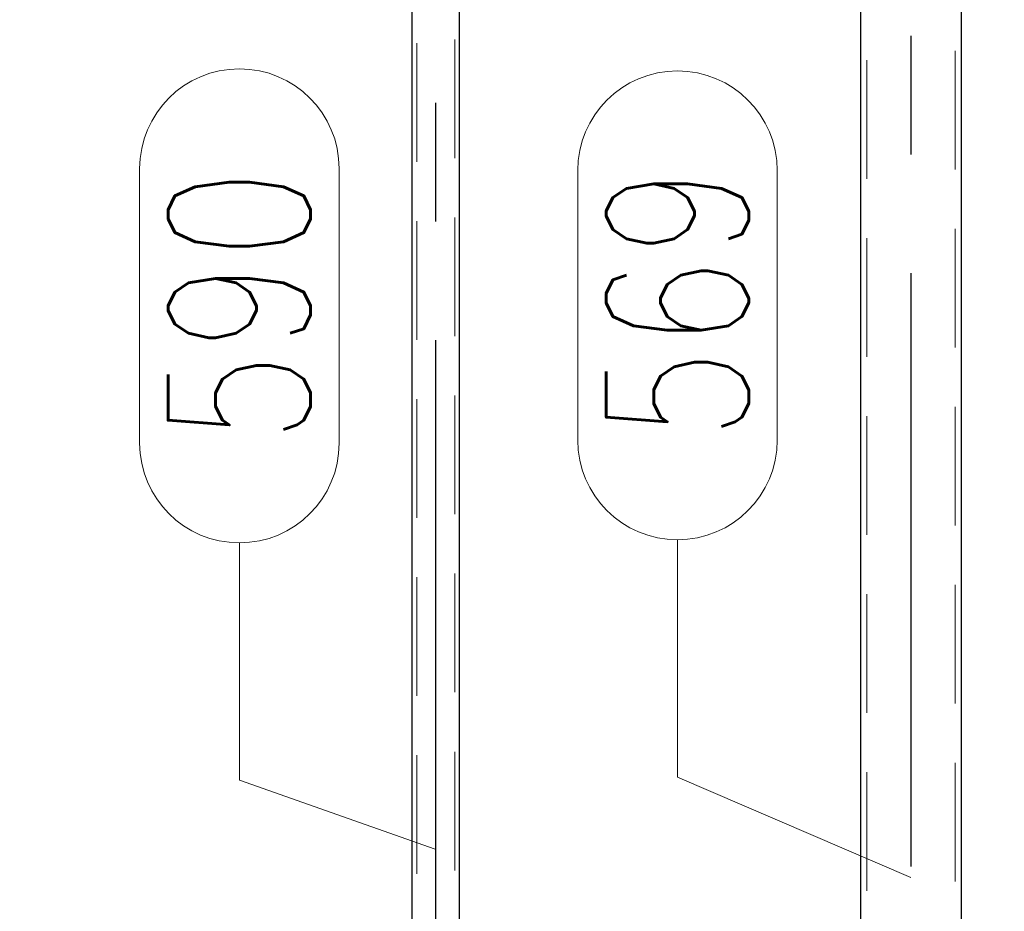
# Model space of a CAD drawing. Header units: millimetres. Extents: x -851 to 2, y 9346 to 10016.
# Tile 266 of 505: x -703 to -682, y 9839 to 9858. Entities that reach past the tile are written whole.
import ezdxf

# ---------------------------------------------------------------- set-up
doc = ezdxf.new("R2010")
doc.units = ezdxf.units.MM
doc.header["$LTSCALE"] = 10
doc.linetypes.add('HIDDEN', pattern=[0.375, 0.25, -0.125])
doc.linetypes.add('MITTE', pattern=[2, 1.25, -0.25, 0.25, -0.25])
doc.layers.get('Defpoints').update_dxf_attribs({"color": 1})
for name, color, linetype, lineweight in [('PS_DIM', 4, 'Continuous', 13), ('PS_Hidden', 2, 'HIDDEN', 9), ('PS_Pos', 1, 'Continuous', 15), ('PS_Shape', 161, 'Continuous', 30), ('PS_SOLID', 7, 'Continuous', 30)]:
    doc.layers.add(name, color=color, linetype=linetype, lineweight=lineweight)
doc.layers.add('PS_Mid', color=5, linetype='MITTE')
doc.styles.add('simplex', font='simplex.shx', dxfattribs={"width": 0.75})
doc.dimstyles.new('1_20_PRZ', dxfattribs={"dimtxt": 2, "dimasz": 1, "dimexe": 2, "dimexo": 5, "dimgap": 1, "dimtad": 1, "dimdec": 0, "dimlfac": 20, "dimtxsty": 'simplex', "dimblk": 'dimznak', "dimcen": 2, "dimse1": 1, "dimse2": 1, "dimclrd": 256, "dimclrt": 4, "dimadec": 1, "dimazin": 0, "dimtfac": 1, "dimtdec": 0, "dimtix": 1, "dimtmove": 2, "dimatfit": 3, "dimldrblk": 'dim-grot', "dimfxl": 1, "dimarcsym": 0})

# ---------------------------------------------------------------- blocks, each defined once
blk = doc.blocks.new('dimznak')
at = {"color": 0}
for points in [[(0, 2), (0, -2)], [(-2, 0), (2, 0)]]:
    blk.add_lwpolyline(points, dxfattribs=at)
at = {"color": 2}
blk.add_lwpolyline([(1, 1), (-1, -1)], dxfattribs=at)
blk = doc.blocks.new('*D97')
at = {"layer": 'Defpoints', "color": 0, "transparency": 16777216}
for p in [(-486.59, 9889.257), (-467.547, 9889.257), (-784.868, 9799.631)]:
    blk.add_point(p, dxfattribs=at)
at = {"layer": 'PS_DIM', "lineweight": -2, "transparency": 16777216}
blk.add_line((-467.547, 9800.631), (-467.547, 9888.257), dxfattribs=at)
for p, rotation in [((-467.547, 9889.257), 90), ((-467.547, 9799.631), 270)]:
    blk.add_blockref('dimznak', p, dxfattribs=dict(at, rotation=rotation))
at = {"layer": 'PS_DIM', "color": 4, "transparency": 16777216, "insert": (-469.547, 9844.444), "char_height": 2, "attachment_point": 5, "rotation": 90, "style": 'simplex'}
blk.add_mtext('1793', dxfattribs=at)
blk = doc.blocks.new('dim-grot')
blk.add_hatch(color=256).paths.add_polyline_path([(0, 0), (-2, 0.5), (-2, -0.5)])
blk.add_lwpolyline([(0, 0), (-2, 0.5), (-2, -0.5), (0, 0)])
blk = doc.blocks.new('*X475')
at = {"layer": 'PS_Hidden', "color": 2, "linetype": 'HIDDEN'}
for p, q in [((-694.268, 9820.852), (-694.268, 9868.221)), ((-693.468, 9820.927), (-693.468, 9868.296)), ((-684.798, 9867.992), (-684.798, 9809.29)), ((-682.938, 9868.19), (-682.938, 9809.29))]:
    blk.add_line(p, q, dxfattribs=at)
at = {"layer": 'PS_Mid', "color": 5, "linetype": 'MITTE'}
for p, q in [((-683.868, 9872.256), (-683.868, 9806.79)), ((-693.868, 9818.343), (-693.868, 9871.015))]:
    blk.add_line(p, q, dxfattribs=at)
at = {"layer": 'PS_SOLID', "color": 7, "linetype": 'Continuous'}
for p, q in [((-694.368, 9820.843), (-694.368, 9868.421)), ((-693.368, 9820.937), (-693.368, 9868.515)), ((-684.928, 9867.992), (-684.928, 9821.725)), ((-682.808, 9868.19), (-682.808, 9821.924))]:
    blk.add_line(p, q, dxfattribs=at)
blk = doc.blocks.new('*X535')
at = {"color": 1}
for p, q in [((-690.882, 9848.74), (-690.882, 9854.418)), ((-686.682, 9848.74), (-686.682, 9854.418)), ((-688.782, 9841.64), (-688.782, 9846.64)), ((-683.868, 9839.523), (-688.782, 9841.64))]:
    blk.add_line(p, q, dxfattribs=at)
for centre, start, end in [((-688.782, 9854.418), 0, 180), ((-688.782, 9848.74), 180, 0)]:
    blk.add_arc(centre, 2.1, start, end, dxfattribs=at)
at = {"color": 30, "style": 'simplex', "width": 0.75}
blk.add_text('569', height=3, rotation=90, dxfattribs=at).set_placement((-687.282, 9848.74))
blk = doc.blocks.new('*X1287')
at = {"color": 1}
for p, q in [((-700.104, 9848.676), (-700.104, 9854.461)), ((-695.904, 9848.676), (-695.904, 9854.461)), ((-698.004, 9841.576), (-698.004, 9846.576)), ((-693.882, 9840.121), (-698.004, 9841.576))]:
    blk.add_line(p, q, dxfattribs=at)
for centre, start, end in [((-698.004, 9854.461), 0, 180), ((-698.004, 9848.676), 180, 0)]:
    blk.add_arc(centre, 2.1, start, end, dxfattribs=at)
at = {"color": 30, "style": 'simplex', "width": 0.75}
blk.add_text('590', height=3, rotation=90, dxfattribs=at).set_placement((-696.504, 9848.676))

msp = doc.modelspace()

# ---------------------------------------------------------------- block references
at = {"layer": 'PS_Pos'}
for name in ['*X1287', '*X535']:
    msp.add_blockref(name, (0, 0), dxfattribs=at)
at = {"layer": 'PS_Shape', "color": 31}
msp.add_blockref('*X475', (0, 0), dxfattribs=at)

# ---------------------------------------------------------------- dimensions: what is measured, and where the dimension line sits
at = {"layer": 'PS_DIM'}
dim = msp.add_linear_dim(base=(-467.547, 9889.257), p1=(-784.868, 9799.631), p2=(-486.59, 9889.257), angle=90, dimstyle='1_20_PRZ', dxfattribs=at)
dim.commit()
dim.dimension.update_dxf_attribs({"geometry": '*D97', "text_midpoint": (-469.547, 9844.444)})

doc.saveas('drawing.dxf')
